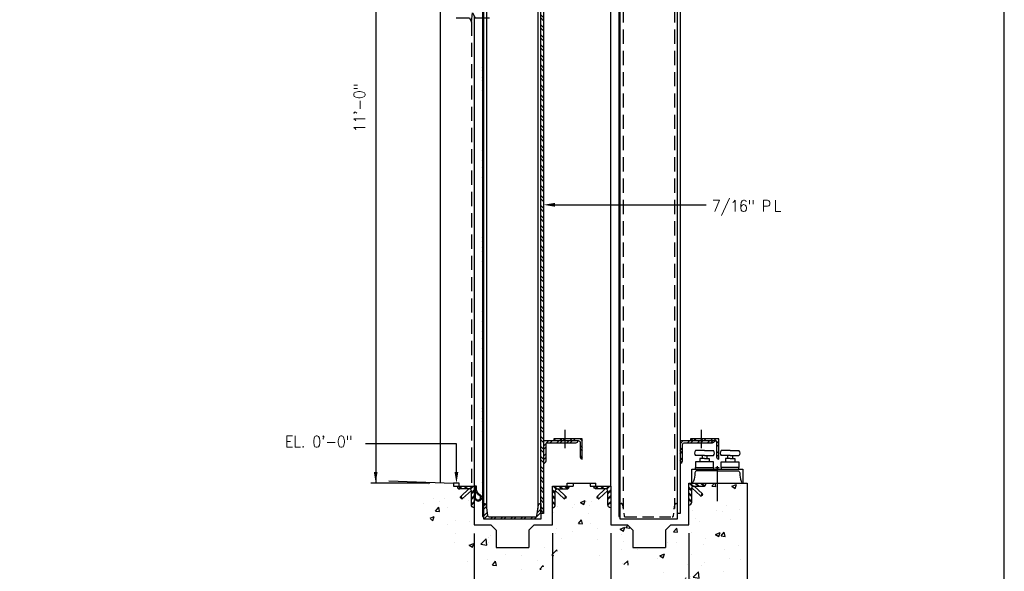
# Model space of a CAD drawing. Header units: inches. Extents: x -9715 to 32893, y -15613 to -1138.
# Tile 349 of 380: x 12671 to 12844, y -5677 to -5580. Entities that reach past the tile are written whole.
import ezdxf
from ezdxf.enums import TextEntityAlignment as Align

# ---------------------------------------------------------------- set-up
doc = ezdxf.new("R2010")
doc.units = ezdxf.units.IN
doc.header["$MEASUREMENT"] = 0
doc.linetypes.add('HIDDEN', pattern=[0.375, 0.25, -0.125])
doc.layers.get('0').update_dxf_attribs({"color": 252})
doc.layers.get('DEFPOINTS').update_dxf_attribs({"color": 11})
for name, color, linetype in [('S-ANNO-DIMS', 2, 'Continuous'), ('S-ANNO-TEXT', 2, 'Continuous'), ('S1', 2, 'Continuous'), ('S2', 7, 'Continuous'), ('S5', 1, 'Continuous'), ('S6', 1, 'Continuous'), ('S7', 2, 'Continuous')]:
    doc.layers.add(name, color=color, linetype=linetype)
doc.styles.add('125', font='romans.shx', dxfattribs={"width": 0.8, "height": 2})
doc.styles.add('DIM', font='ROMANS.shx', dxfattribs={"width": 0.8})
doc.styles.get("Standard").update_dxf_attribs({"font": 'romans.shx', "width": 0.8})
doc.dimstyles.get("Standard").update_dxf_attribs({"dimtxt": 0.18, "dimasz": 0.18, "dimexe": 0.18, "dimexo": 0.0625, "dimgap": 0.09, "dimtad": 0, "dimtih": 1, "dimtoh": 1, "dimdec": 4, "dimzin": 0, "dimdsep": 46, "dimtxsty": 'Standard', "dimcen": 0.09, "dimadec": 0, "dimazin": 0, "dimtfac": 1, "dimtdec": 4, "dimtofl": 0, "dimtmove": 0, "dimatfit": 3, "dimfxl": 1, "dimtolj": 1, "dimtzin": 0, "dimarcsym": 0})

# ---------------------------------------------------------------- blocks, each defined once
blk = doc.blocks.new('*X322')
at = {"color": 0}
for p, q in [((2175.8, 995.6), (2173.9, 997.5)), ((2179.3, 995.6), (2177.4, 997.5)), ((2185.1, 996.9), (2184.5, 997.5)), ((2189.9, 995.6), (2188, 997.5)), ((2197, 995.6), (2195.1, 997.5)), ((2203.6, 992.6), (2198.6, 997.5)), ((2186.4, 995.6), (2185.1, 996.9)), ((2203.6, 989), (2201.3, 991.3)), ((2203.6, 982), (2201.3, 984.2)), ((2203.6, 978.4), (2201.3, 980.7))]:
    blk.add_line(p, q, dxfattribs=at)
blk = doc.blocks.new('*X321')
at = {"color": 0}
for p, q in [((2037.9, 995.6), (2036, 997.5)), ((2041.1, 995.9), (2039.5, 997.5)), ((2048.5, 995.6), (2046.6, 997.5)), ((2052, 995.6), (2050.1, 997.5)), ((2059.6, 995.1), (2057.2, 997.5)), ((2030.8, 995.6), (2029.6, 996.9)), ((2041.4, 995.6), (2041.1, 995.9)), ((2059.6, 988.1), (2057.3, 990.3)), ((2059.6, 984.5), (2057.3, 986.8)), ((2059.6, 977.5), (2057.3, 979.7))]:
    blk.add_line(p, q, dxfattribs=at)
blk = doc.blocks.new('*X320')
at = {"color": 0}
for p, q in [((2162.7, 992.4), (2165.9, 995.6)), ((2162.7, 985.3), (2165.3, 988)), ((2170.7, 993.4), (2172.9, 995.6)), ((2174.2, 993.4), (2176.5, 995.6)), ((2181.3, 993.4), (2183.5, 995.6)), ((2184.8, 993.4), (2185.1, 993.6)), ((2185.1, 993.6), (2187.1, 995.6)), ((2191.9, 993.4), (2194.2, 995.6)), ((2195.4, 993.4), (2197.7, 995.6)), ((2162.7, 981.8), (2165.3, 984.4)), ((2162.7, 974.7), (2165.3, 977.4)), ((2163.1, 971.6), (2165.3, 973.8))]:
    blk.add_line(p, q, dxfattribs=at)
blk = doc.blocks.new('*X319')
at = {"color": 0}
for p, q in [((2018.7, 989.8), (2024.4, 995.6)), ((2018.7, 986.3), (2021.3, 988.9)), ((2025.7, 993.4), (2028, 995.6)), ((2032.8, 993.4), (2035.1, 995.6)), ((2036.3, 993.4), (2038.6, 995.6)), ((2043.4, 993.4), (2045.7, 995.6)), ((2046.9, 993.4), (2049.2, 995.6)), ((2018.7, 979.2), (2021.3, 981.9)), ((2018.7, 975.7), (2021.3, 978.3))]:
    blk.add_line(p, q, dxfattribs=at)
blk = doc.blocks.new('*X318')
at = {"color": 0}
for p, q in [((1955.7, 1770.8), (1954.2, 1772.3)), ((1955.7, 1767.2), (1954.2, 1768.7)), ((2018.7, 1771.4), (2015.7, 1774.4)), ((2018.7, 1767.9), (2015.7, 1770.9)), ((1955.7, 1760.2), (1954.2, 1761.7)), ((1955.7, 1756.6), (1954.2, 1758.1)), ((2018.7, 1760.8), (2015.7, 1763.8)), ((2018.7, 1757.3), (2015.7, 1760.3)), ((1955.7, 1749.6), (1954.2, 1751.1)), ((1955.7, 1746), (1954.2, 1747.5)), ((2018.7, 1750.2), (2015.7, 1753.2)), ((2018.7, 1746.7), (2015.7, 1749.7)), ((1955.7, 1739), (1954.2, 1740.5)), ((1955.7, 1735.4), (1954.2, 1736.9)), ((2018.7, 1739.6), (2015.7, 1742.6)), ((2018.7, 1736.1), (2015.7, 1739.1)), ((1955.7, 1728.3), (1954.2, 1729.8)), ((1955.7, 1724.8), (1954.2, 1726.3)), ((2018.7, 1729), (2015.7, 1732)), ((2018.7, 1725.5), (2015.7, 1728.5)), ((1955.7, 1717.7), (1954.2, 1719.2)), ((1955.7, 1714.2), (1954.2, 1715.7)), ((2018.7, 1718.4), (2015.7, 1721.4)), ((2018.7, 1714.8), (2015.7, 1717.8)), ((1955.7, 1707.1), (1954.2, 1708.6)), ((1955.7, 1703.6), (1954.2, 1705.1)), ((2018.7, 1707.8), (2015.7, 1710.8)), ((2018.7, 1704.2), (2015.7, 1707.2)), ((1955.7, 1696.5), (1954.2, 1698)), ((1955.7, 1693), (1954.2, 1694.5)), ((2018.7, 1697.2), (2015.7, 1700.2)), ((2018.7, 1693.6), (2015.7, 1696.6)), ((1955.7, 1685.9), (1954.2, 1687.4)), ((1955.7, 1682.4), (1954.2, 1683.9)), ((2018.7, 1686.6), (2015.7, 1689.6)), ((2018.7, 1683), (2015.7, 1686)), ((1955.7, 1675.3), (1954.2, 1676.8)), ((1955.7, 1671.8), (1954.2, 1673.3)), ((2018.7, 1676), (2015.7, 1679)), ((2018.7, 1672.4), (2015.7, 1675.4)), ((1955.7, 1664.7), (1954.2, 1666.2)), ((1955.7, 1661.2), (1954.2, 1662.7)), ((2018.7, 1665.3), (2015.7, 1668.3)), ((2018.7, 1661.8), (2015.7, 1664.8)), ((1955.7, 1654.1), (1954.2, 1655.6)), ((1955.7, 1650.6), (1954.2, 1652.1)), ((2018.7, 1654.7), (2015.7, 1657.7)), ((2018.7, 1651.2), (2015.7, 1654.2)), ((1955.7, 1643.5), (1954.2, 1645)), ((2018.7, 1644.1), (2015.7, 1647.1)), ((2018.7, 1640.6), (2015.7, 1643.6)), ((1955.7, 1640), (1954.2, 1641.5)), ((1955.7, 1632.9), (1954.2, 1634.4)), ((2018.7, 1633.5), (2015.7, 1636.5)), ((2018.7, 1630), (2015.7, 1633)), ((1955.7, 1629.4), (1954.2, 1630.9)), ((1955.7, 1622.3), (1954.2, 1623.8)), ((2018.7, 1622.9), (2015.7, 1625.9)), ((2018.7, 1619.4), (2015.7, 1622.4)), ((1955.7, 1618.7), (1954.2, 1620.2)), ((1955.7, 1611.7), (1954.2, 1613.2)), ((2018.7, 1612.3), (2015.7, 1615.3)), ((2018.7, 1608.8), (2015.7, 1611.8)), ((1955.7, 1608.1), (1954.2, 1609.6)), ((1955.7, 1601.1), (1954.2, 1602.6)), ((2018.7, 1601.7), (2015.7, 1604.7)), ((2018.7, 1598.2), (2015.7, 1601.2)), ((1955.7, 1597.5), (1954.2, 1599)), ((1955.7, 1590.5), (1954.2, 1592)), ((2018.7, 1591.1), (2015.7, 1594.1)), ((2018.7, 1587.6), (2015.7, 1590.6)), ((1955.7, 1586.9), (1954.2, 1588.4)), ((1955.7, 1579.9), (1954.2, 1581.4)), ((2018.7, 1580.5), (2015.7, 1583.5)), ((2018.7, 1577), (2015.7, 1580)), ((1955.7, 1576.3), (1954.2, 1577.8)), ((1955.7, 1569.2), (1954.2, 1570.7)), ((2018.7, 1569.9), (2015.7, 1572.9)), ((2018.7, 1566.4), (2015.7, 1569.4)), ((1955.7, 1565.7), (1954.2, 1567.2)), ((1955.7, 1558.6), (1954.2, 1560.1)), ((2018.7, 1559.3), (2015.7, 1562.3)), ((2018.7, 1555.7), (2015.7, 1558.7)), ((1955.7, 1555.1), (1954.2, 1556.6)), ((1955.7, 1548), (1954.2, 1549.5)), ((2018.7, 1548.7), (2015.7, 1551.7)), ((2018.7, 1545.1), (2015.7, 1548.1)), ((1955.7, 1544.5), (1954.2, 1546)), ((1955.7, 1537.4), (1954.2, 1538.9)), ((2018.7, 1538.1), (2015.7, 1541.1)), ((1955.7, 1533.9), (1954.2, 1535.4)), ((1955.7, 1526.8), (1954.2, 1528.3)), ((2018.7, 1534.5), (2015.7, 1537.5)), ((2018.7, 1527.5), (2015.7, 1530.5)), ((1955.7, 1523.3), (1954.2, 1524.8)), ((1955.7, 1516.2), (1954.2, 1517.7)), ((2018.7, 1523.9), (2015.7, 1526.9)), ((2018.7, 1516.9), (2015.7, 1519.9)), ((1955.7, 1512.7), (1954.2, 1514.2)), ((1955.7, 1505.6), (1954.2, 1507.1)), ((2018.7, 1513.3), (2015.7, 1516.3)), ((2018.7, 1506.2), (2015.7, 1509.2)), ((1955.7, 1502.1), (1954.2, 1503.6)), ((1955.7, 1495), (1954.2, 1496.5)), ((2018.7, 1502.7), (2015.7, 1505.7)), ((2018.7, 1495.6), (2015.7, 1498.6)), ((1955.7, 1491.5), (1954.2, 1493)), ((1955.7, 1484.4), (1954.2, 1485.9)), ((2018.7, 1492.1), (2015.7, 1495.1)), ((2018.7, 1485), (2015.7, 1488)), ((1955.7, 1480.9), (1954.2, 1482.4)), ((2018.7, 1481.5), (2015.7, 1484.5)), ((2018.7, 1474.4), (2015.7, 1477.4)), ((1955.7, 1473.8), (1954.2, 1475.3)), ((1955.7, 1470.3), (1954.2, 1471.8)), ((2018.7, 1470.9), (2015.7, 1473.9)), ((2018.7, 1463.8), (2015.7, 1466.8)), ((1955.7, 1463.2), (1954.2, 1464.7)), ((1955.7, 1459.6), (1954.2, 1461.1)), ((2018.7, 1460.3), (2015.7, 1463.3)), ((2018.7, 1453.2), (2015.7, 1456.2)), ((1955.7, 1452.6), (1954.2, 1454.1)), ((1955.7, 1449), (1954.2, 1450.5)), ((2018.7, 1449.7), (2015.7, 1452.7)), ((2018.7, 1442.6), (2015.7, 1445.6)), ((1955.7, 1442), (1954.2, 1443.5)), ((1955.7, 1438.4), (1954.2, 1439.9)), ((2018.7, 1439.1), (2015.7, 1442.1)), ((2018.7, 1432), (2015.7, 1435)), ((1955.7, 1431.4), (1954.2, 1432.9)), ((1955.7, 1427.8), (1954.2, 1429.3)), ((2018.7, 1428.5), (2015.7, 1431.5)), ((2018.7, 1421.4), (2015.7, 1424.4)), ((1955.7, 1420.8), (1954.2, 1422.3)), ((1955.7, 1417.2), (1954.2, 1418.7)), ((2018.7, 1417.9), (2015.7, 1420.9)), ((2018.7, 1410.8), (2015.7, 1413.8)), ((1955.7, 1410.2), (1954.2, 1411.7)), ((1955.7, 1406.6), (1954.2, 1408.1)), ((2018.7, 1407.3), (2015.7, 1410.3)), ((2018.7, 1400.2), (2015.7, 1403.2)), ((1955.7, 1399.5), (1954.2, 1401)), ((1955.7, 1396), (1954.2, 1397.5)), ((2018.7, 1396.6), (2015.7, 1399.6)), ((2018.7, 1389.6), (2015.7, 1392.6)), ((1955.7, 1388.9), (1954.2, 1390.4)), ((1955.7, 1385.4), (1954.2, 1386.9)), ((2018.7, 1386), (2015.7, 1389)), ((2018.7, 1379), (2015.7, 1382)), ((1955.7, 1378.3), (1954.2, 1379.8)), ((1955.7, 1374.8), (1954.2, 1376.3)), ((2018.7, 1375.4), (2015.7, 1378.4)), ((1955.7, 1367.7), (1954.2, 1369.2)), ((1955.7, 1364.2), (1954.2, 1365.7)), ((2018.7, 1368.4), (2015.7, 1371.4)), ((2018.7, 1364.8), (2015.7, 1367.8)), ((1955.7, 1357.1), (1954.2, 1358.6)), ((1955.7, 1353.6), (1954.2, 1355.1)), ((2018.7, 1357.8), (2015.7, 1360.8)), ((2018.7, 1354.2), (2015.7, 1357.2)), ((1955.7, 1346.5), (1954.2, 1348)), ((1955.7, 1343), (1954.2, 1344.5)), ((2018.7, 1347.2), (2015.7, 1350.2)), ((2018.7, 1343.6), (2015.7, 1346.6)), ((1955.7, 1335.9), (1954.2, 1337.4)), ((1955.7, 1332.4), (1954.2, 1333.9)), ((2018.7, 1336.5), (2015.7, 1339.5)), ((2018.7, 1333), (2015.7, 1336)), ((1955.7, 1325.3), (1954.2, 1326.8)), ((1955.7, 1321.8), (1954.2, 1323.3)), ((2018.7, 1325.9), (2015.7, 1328.9)), ((2018.7, 1322.4), (2015.7, 1325.4)), ((1955.7, 1314.7), (1954.2, 1316.2)), ((1955.7, 1311.2), (1954.2, 1312.7)), ((2018.7, 1315.3), (2015.7, 1318.3)), ((2018.7, 1311.8), (2015.7, 1314.8)), ((1955.7, 1304.1), (1954.2, 1305.6)), ((1955.7, 1300.5), (1954.2, 1302)), ((2018.7, 1304.7), (2015.7, 1307.7)), ((2018.7, 1301.2), (2015.7, 1304.2)), ((1955.7, 1293.5), (1954.2, 1295)), ((1955.7, 1289.9), (1954.2, 1291.4)), ((2018.7, 1294.1), (2015.7, 1297.1)), ((2018.7, 1290.6), (2015.7, 1293.6)), ((1955.7, 1282.9), (1954.2, 1284.4)), ((1955.7, 1279.3), (1954.2, 1280.8)), ((2018.7, 1283.5), (2015.7, 1286.5)), ((2018.7, 1280), (2015.7, 1283)), ((1955.7, 1272.3), (1954.2, 1273.8)), ((1955.7, 1268.7), (1954.2, 1270.2)), ((2018.7, 1272.9), (2015.7, 1275.9)), ((2018.7, 1269.4), (2015.7, 1272.4)), ((1955.7, 1261.7), (1954.2, 1263.2)), ((1955.7, 1258.1), (1954.2, 1259.6)), ((2018.7, 1262.3), (2015.7, 1265.3)), ((2018.7, 1258.8), (2015.7, 1261.8)), ((1955.7, 1251.1), (1954.2, 1252.6)), ((1955.7, 1247.5), (1954.2, 1249)), ((2018.7, 1251.7), (2015.7, 1254.7)), ((2018.7, 1248.2), (2015.7, 1251.2)), ((1955.7, 1240.4), (1954.2, 1241.9)), ((1955.7, 1236.9), (1954.2, 1238.4)), ((2018.7, 1241.1), (2015.7, 1244.1)), ((2018.7, 1237.5), (2015.7, 1240.5)), ((1955.7, 1229.8), (1954.2, 1231.3)), ((1955.7, 1226.3), (1954.2, 1227.8)), ((2018.7, 1230.5), (2015.7, 1233.5)), ((2018.7, 1226.9), (2015.7, 1229.9)), ((1955.7, 1219.2), (1954.2, 1220.7)), ((1955.7, 1215.7), (1954.2, 1217.2)), ((2018.7, 1219.9), (2015.7, 1222.9)), ((2018.7, 1216.3), (2015.7, 1219.3)), ((1955.7, 1208.6), (1954.2, 1210.1)), ((1955.7, 1205.1), (1954.2, 1206.6)), ((2018.7, 1209.3), (2015.7, 1212.3)), ((2018.7, 1205.7), (2015.7, 1208.7)), ((1955.7, 1198), (1954.2, 1199.5)), ((1955.7, 1194.5), (1954.2, 1196)), ((2018.7, 1198.7), (2015.7, 1201.7)), ((2018.7, 1195.1), (2015.7, 1198.1)), ((1955.7, 1187.4), (1954.2, 1188.9)), ((1955.7, 1183.9), (1954.2, 1185.4)), ((2018.7, 1188.1), (2015.7, 1191.1)), ((2018.7, 1184.5), (2015.7, 1187.5)), ((1955.7, 1176.8), (1954.2, 1178.3)), ((1955.7, 1173.3), (1954.2, 1174.8)), ((2018.7, 1177.4), (2015.7, 1180.4)), ((2018.7, 1173.9), (2015.7, 1176.9)), ((1955.7, 1166.2), (1954.2, 1167.7)), ((1955.7, 1162.7), (1954.2, 1164.2)), ((2018.7, 1166.8), (2015.7, 1169.8)), ((2018.7, 1163.3), (2015.7, 1166.3)), ((1955.7, 1155.6), (1954.2, 1157.1)), ((1955.7, 1152.1), (1954.2, 1153.6)), ((2018.7, 1156.2), (2015.7, 1159.2)), ((2018.7, 1152.7), (2015.7, 1155.7)), ((1955.7, 1145), (1954.2, 1146.5)), ((1955.7, 1141.4), (1954.2, 1142.9)), ((2018.7, 1145.6), (2015.7, 1148.6)), ((2018.7, 1142.1), (2015.7, 1145.1)), ((1955.7, 1134.4), (1954.2, 1135.9)), ((2018.7, 1135), (2015.7, 1138)), ((2018.7, 1131.5), (2015.7, 1134.5)), ((1955.7, 1130.8), (1954.2, 1132.3)), ((1955.7, 1123.8), (1954.2, 1125.3)), ((2018.7, 1124.4), (2015.7, 1127.4)), ((2018.7, 1120.9), (2015.7, 1123.9)), ((1955.7, 1120.2), (1954.2, 1121.7)), ((1955.7, 1113.2), (1954.2, 1114.7)), ((2018.7, 1113.8), (2015.7, 1116.8)), ((2018.7, 1110.3), (2015.7, 1113.3)), ((1955.7, 1109.6), (1954.2, 1111.1)), ((1955.7, 1102.6), (1954.2, 1104.1)), ((2018.7, 1103.2), (2015.7, 1106.2)), ((2018.7, 1099.7), (2015.7, 1102.7)), ((1955.7, 1099), (1954.2, 1100.5)), ((1955.7, 1092), (1954.2, 1093.5)), ((2018.7, 1092.6), (2015.7, 1095.6)), ((2018.7, 1089.1), (2015.7, 1092.1)), ((1955.7, 1088.4), (1954.2, 1089.9)), ((1955.7, 1081.3), (1954.2, 1082.8)), ((2018.7, 1082), (2015.7, 1085)), ((2018.7, 1078.4), (2015.7, 1081.4)), ((1955.7, 1077.8), (1954.2, 1079.3)), ((1955.7, 1070.7), (1954.2, 1072.2)), ((2018.7, 1071.4), (2015.7, 1074.4)), ((2018.7, 1067.8), (2015.7, 1070.8)), ((1955.7, 1067.2), (1954.2, 1068.7)), ((1955.7, 1060.1), (1954.2, 1061.6)), ((2018.7, 1060.8), (2015.7, 1063.8)), ((2018.7, 1057.2), (2015.7, 1060.2)), ((1955.7, 1056.6), (1954.2, 1058.1)), ((1955.7, 1049.5), (1954.2, 1051)), ((2018.7, 1050.2), (2015.7, 1053.2)), ((2018.7, 1046.6), (2015.7, 1049.6)), ((1955.7, 1046), (1954.2, 1047.5)), ((1955.7, 1038.9), (1954.2, 1040.4)), ((2018.7, 1039.6), (2015.7, 1042.6)), ((2018.7, 1036), (2015.7, 1039)), ((1955.7, 1035.4), (1954.2, 1036.9)), ((1955.7, 1028.3), (1954.2, 1029.8)), ((2018.7, 1029), (2015.7, 1032)), ((1955.7, 1024.8), (1954.2, 1026.3)), ((1955.7, 1017.7), (1954.2, 1019.2)), ((2018.7, 1025.4), (2015.7, 1028.4)), ((2018.7, 1018.3), (2015.7, 1021.3)), ((1955.7, 1014.2), (1954.2, 1015.7)), ((1955.7, 1007.1), (1954.2, 1008.6)), ((2018.7, 1014.8), (2015.7, 1017.8)), ((2018.7, 1007.7), (2015.7, 1010.7)), ((1955.7, 1003.6), (1954.2, 1005.1)), ((1955.7, 996.5), (1954.2, 998)), ((2018.7, 1004.2), (2015.7, 1007.2)), ((2018.7, 997.1), (2015.7, 1000.1)), ((1955.7, 993), (1954.2, 994.5)), ((1955.7, 985.9), (1954.2, 987.4)), ((2018.7, 993.6), (2015.7, 996.6)), ((2018.7, 986.5), (2015.7, 989.5)), ((1955.7, 982.4), (1954.2, 983.9)), ((1955.7, 975.3), (1954.2, 976.8)), ((2018.7, 983), (2015.7, 986)), ((2018.7, 975.9), (2015.7, 978.9)), ((1955.7, 971.7), (1954.2, 973.2)), ((2018.7, 972.4), (2015.7, 975.4)), ((2018.7, 965.3), (2015.7, 968.3)), ((1955.7, 964.7), (1954.2, 966.2)), ((1955.7, 961.1), (1954.2, 962.6)), ((2018.7, 961.8), (2015.7, 964.8)), ((2018.7, 954.7), (2015.7, 957.7)), ((1955.7, 954.1), (1954.2, 955.6)), ((1955.7, 950.5), (1954.2, 952)), ((2018.7, 951.2), (2015.7, 954.2)), ((2018.7, 944.1), (2015.7, 947.1)), ((1955.7, 943.5), (1954.2, 945)), ((1955.7, 939.9), (1954.2, 941.4)), ((2018.7, 940.6), (2015.7, 943.6)), ((2018.7, 933.5), (2015.7, 936.5)), ((1955.7, 932.9), (1954.2, 934.4)), ((1955.7, 929.3), (1954.2, 930.8)), ((2018.7, 930), (2015.7, 933)), ((2018.7, 922.9), (2015.7, 925.9)), ((1955.7, 922.2), (1954.2, 923.7)), ((1955.7, 918.7), (1954.2, 920.2)), ((2018.7, 919.4), (2015.7, 922.4))]:
    blk.add_line(p, q, dxfattribs=at)
blk = doc.blocks.new('*X317')
at = {"color": 0}
for p, q in [((1955.7, 926.8), (1957.6, 928.8)), ((1955.7, 923.3), (1958.4, 926)), ((2013.3, 927.8), (2014.6, 929.2)), ((1955.7, 916.2), (1959.2, 919.7)), ((1955.7, 912.7), (1959.6, 916.6)), ((1962.8, 912.7), (1965, 915)), ((1966.3, 912.7), (1968.6, 915)), ((1973.4, 912.7), (1975.6, 915)), ((1976.9, 912.7), (1979.2, 915)), ((1984, 912.7), (1986.3, 915)), ((1987.5, 912.7), (1989.8, 915)), ((1994.6, 912.7), (1996.9, 915)), ((1998.1, 912.7), (2000.4, 915)), ((2005.2, 912.7), (2007.5, 915)), ((2008.7, 912.7), (2015.7, 919.7)), ((2012.2, 919.7), (2015.7, 923.2))]:
    blk.add_line(p, q, dxfattribs=at)
blk = doc.blocks.new('*X316')
at = {"color": 0}
for p, q in [((2199.8, 894.9), (2199.8, 894.9)), ((2200.2, 896.6), (2205.1, 898.5)), ((2200.2, 896.6), (2203.7, 894.3)), ((2203.7, 894.3), (2205.1, 898.5)), ((2206, 894.9), (2209.4, 898.9)), ((2206, 894.9), (2210.2, 894.5)), ((2206.8, 895), (2206.8, 895)), ((2210.2, 894.5), (2209.4, 898.9)), ((2233.3, 898.5), (2233.3, 898.5)), ((2187.3, 886), (2187.3, 886)), ((2224.7, 884.4), (2224.7, 884.4)), ((2174.4, 875.7), (2174.4, 875.7)), ((2209.7, 880.2), (2209.7, 880.2)), ((2170.9, 865), (2170.9, 865)), ((2185.8, 863.4), (2185.8, 863.4)), ((2188.4, 867.4), (2188.4, 867.4)), ((2214.9, 870.8), (2214.9, 870.8)), ((2226.6, 870.4), (2226.6, 870.4)), ((2144.9, 856.4), (2144.9, 856.4)), ((2173.5, 852.4), (2173.5, 852.4)), ((2176.7, 851.4), (2182.2, 857.1)), ((2182.9, 850.5), (2182.2, 857.1)), ((2208.9, 856.9), (2208.9, 856.9)), ((2168.3, 850), (2168.9, 850.6)), ((2169.1, 849.8), (2168.9, 850.6)), ((2173.7, 850.2), (2173.7, 850.2)), ((2176.7, 851.4), (2182.9, 850.5)), ((2184.3, 846.3), (2188.1, 847.7)), ((2187.4, 845.6), (2188.1, 847.7)), ((2211, 848.6), (2211, 848.6)), ((2215.7, 842.2), (2219.1, 846.2)), ((2215.7, 842.2), (2219.9, 841.9)), ((2219.9, 841.9), (2219.1, 846.2)), ((2225.8, 839.2), (2225.8, 839.2))]:
    blk.add_line(p, q, dxfattribs=at)
blk = doc.blocks.new('*X315')
at = {"color": 0}
for p, q in [((1897.5, 949.8), (1897.5, 949.8)), ((1891.6, 929), (1891.6, 929)), ((1902.3, 934.2), (1902.3, 934.2)), ((1904.8, 921.2), (1908.2, 925.3)), ((1909, 920.9), (1908.2, 925.3)), ((1909.1, 931.3), (1909.1, 931.3)), ((1914.3, 934.5), (1914.3, 934.5)), ((1917, 924.8), (1917, 924.8)), ((1935.6, 934.8), (1935.6, 934.8)), ((1939.6, 932.6), (1939.6, 932.6)), ((2033.3, 926.1), (2033.3, 926.1)), ((2051.7, 927.9), (2051.7, 927.9)), ((2057.8, 930.4), (2062.7, 932.3)), ((2057.8, 930.4), (2061.3, 928.1)), ((2061.3, 928.1), (2062.7, 932.3)), ((2063.5, 931), (2063.5, 931)), ((2067.2, 926.9), (2067.2, 926.9)), ((2069.3, 931), (2069.3, 931)), ((1898.9, 913.6), (1903.3, 915.3)), ((1901.9, 911.1), (1903.3, 915.3)), ((1904.8, 921.2), (1909, 920.9)), ((2029.1, 920), (2029.1, 920)), ((2049.6, 924.6), (2049.6, 924.6)), ((2066.5, 918.5), (2066.5, 918.5)), ((1899.3, 912.8), (1901.9, 911.1)), ((1917.2, 907.2), (1917.2, 907.2)), ((1925.7, 911.4), (1925.7, 911.4)), ((1941, 910), (1941, 910)), ((2055.4, 908.1), (2058.8, 912.1)), ((2055.4, 908.1), (2059.6, 907.7)), ((2059.6, 907.7), (2058.8, 912.1)), ((2068.4, 907.7), (2068.4, 907.7)), ((1925.7, 897), (1925.7, 897)), ((2031.2, 897), (2031.2, 897)), ((2032.5, 902.7), (2032.5, 902.7)), ((2048.8, 899.3), (2048.8, 899.3)), ((2075.3, 902.8), (2075.3, 902.8)), ((1924.8, 888.1), (1924.8, 888.1)), ((1940.2, 885.3), (1945.1, 887.1)), ((1940.2, 885.3), (1943.7, 882.9)), ((1943, 885.4), (1943, 885.4)), ((1943.7, 882.9), (1945.1, 887.1)), ((2037.8, 892.3), (2037.8, 892.3)), ((2075.2, 890.7), (2075.2, 890.7)), ((2028.2, 875.6), (2032.7, 880.3)), ((2028.2, 874.5), (2029.1, 874.3)), ((2031.6, 879.4), (2031.6, 879.4)), ((2032.9, 878.7), (2032.7, 880.3)), ((2077.4, 873.8), (2077.4, 873.8)), ((1938.1, 868.2), (1938.1, 868.2))]:
    blk.add_line(p, q, dxfattribs=at)
blk = doc.blocks.new('*X314')
at = {"color": 0}
for p, q in [((2176.9, 945.6), (2176.9, 945.6)), ((2196.3, 947.5), (2198.9, 950.6)), ((2196.3, 947.5), (2200.5, 947.2)), ((2200.5, 947.2), (2199.9, 950.6)), ((2212.3, 950.1), (2212.3, 950.1)), ((2217.2, 947.4), (2222.1, 949.3)), ((2217.2, 947.4), (2220.7, 945)), ((2220.7, 945), (2222.1, 949.3)), ((2226.1, 947.9), (2226.1, 947.9)), ((2181.9, 942.1), (2181.9, 942.1)), ((2211.4, 926.8), (2211.4, 926.8)), ((2176.1, 922.3), (2176.1, 922.3)), ((2201.2, 921.6), (2201.2, 921.6)), ((2207.7, 920.3), (2207.7, 920.3)), ((2225.2, 922.6), (2225.2, 922.6)), ((2099.6, 902.2), (2104.5, 904.1)), ((2103.1, 899.9), (2104.5, 904.1)), ((2105.6, 903.7), (2107.7, 906.1)), ((2109.8, 903.3), (2109.6, 904.2)), ((2178.6, 913.7), (2178.6, 913.7)), ((2183.1, 910.2), (2183.1, 910.2)), ((2216, 912.2), (2216, 912.2)), ((1963.1, 895.4), (1963.1, 895.4)), ((2099.6, 902.2), (2103.1, 899.9)), ((2101.4, 896.2), (2101.4, 896.2)), ((2105.6, 903.7), (2109.8, 903.3)), ((2155.8, 899.3), (2159.2, 903.3)), ((2155.8, 899.3), (2160, 898.9)), ((2160, 898.9), (2159.2, 903.3)), ((2175.2, 899), (2175.2, 899)), ((1952.6, 886.2), (1958, 891.9)), ((1952.6, 886.2), (1958.8, 885.2)), ((1958.8, 885.2), (1958, 891.9)), ((1960.5, 887.7), (1960.5, 887.7)), ((1960.8, 893), (1960.8, 893)), ((2102.9, 888.9), (2102.9, 888.9)), ((2112.6, 889.1), (2112.6, 889.1)), ((2149.9, 887.6), (2149.9, 887.6)), ((2159, 887.9), (2159, 887.9)), ((2187.3, 886), (2187.3, 886)), ((2189.3, 892.7), (2189.3, 892.7)), ((1979, 875.2), (1979, 875.2)), ((1995.3, 874.2), (1995.3, 874.2)), ((2019.8, 882.2), (2019.8, 882.2)), ((2027.3, 874.6), (2028, 875.3)), ((2027.3, 874.6), (2028, 874.5)), ((2101.1, 881), (2101.1, 881)), ((2118.2, 880.9), (2118.2, 880.9)), ((2141.4, 874), (2146.3, 875.9)), ((2141.4, 874), (2144.9, 871.7)), ((2144.9, 871.7), (2146.3, 875.9)), ((2174.4, 875.7), (2174.4, 875.7)), ((1959.9, 869.7), (1959.9, 869.7)), ((1964.7, 864.2), (1968.1, 868.2)), ((1964.7, 864.2), (1968.9, 863.8)), ((1968.9, 863.8), (1968.1, 868.2)), ((1968.6, 863.6), (1968.6, 863.6)), ((2012.8, 869.4), (2012.8, 869.4)), ((2014.9, 859.8), (2018.3, 863.8)), ((2018.5, 862.4), (2018.3, 863.8)), ((2102.1, 865.6), (2102.1, 865.6)), ((2103.5, 864.6), (2107.5, 868.7)), ((2108, 864.1), (2107.5, 868.7)), ((2138.4, 870.8), (2138.4, 870.8)), ((1995.7, 859.8), (1995.7, 859.8)), ((2014.9, 859.8), (2016.2, 859.7))]:
    blk.add_line(p, q, dxfattribs=at)
blk = doc.blocks.new('*D335')
at = {"layer": 'DEFPOINTS', "color": 0}
for p in [(12764.93, -5668.69), (12775.18, -5668.69), (12775.18, -5687.78)]:
    blk.add_point(p, dxfattribs=at)
at = {"layer": 'S-ANNO-DIMS', "color": 1}
for p, q in [((12764.93, -5670.19), (12764.93, -5689.28)), ((12775.18, -5670.19), (12775.18, -5689.28)), ((12766.93, -5687.78), (12773.18, -5687.78))]:
    blk.add_line(p, q, dxfattribs=at)
for points in [[(12766.93, -5687.45), (12766.93, -5688.12), (12764.93, -5687.78)], [(12773.18, -5687.45), (12773.18, -5688.12), (12775.18, -5687.78)]]:
    blk.add_solid(points, dxfattribs=at)
at = {"layer": 'S-ANNO-DIMS', "color": 2, "insert": (12770.05, -5684.28), "char_height": 2, "attachment_point": 5, "style": 'DIM'}
blk.add_mtext('\\A1;10{\\H1.000000x;\\S1#4;}"', dxfattribs=at)
blk = doc.blocks.new('*D336')
at = {"layer": 'DEFPOINTS', "color": 0}
for p in [(12751.18, -5668.75), (12764.93, -5668.75), (12751.18, -5687.78)]:
    blk.add_point(p, dxfattribs=at)
at = {"layer": 'S-ANNO-DIMS', "color": 1}
for p, q in [((12751.18, -5670.25), (12751.18, -5689.28)), ((12764.93, -5670.25), (12764.93, -5689.28)), ((12762.93, -5687.78), (12753.18, -5687.78))]:
    blk.add_line(p, q, dxfattribs=at)
for points in [[(12753.18, -5687.45), (12753.18, -5688.12), (12751.18, -5687.78)], [(12762.93, -5687.45), (12762.93, -5688.12), (12764.93, -5687.78)]]:
    blk.add_solid(points, dxfattribs=at)
at = {"layer": 'S-ANNO-DIMS', "color": 2, "insert": (12758.05, -5684.28), "char_height": 2, "attachment_point": 5, "style": 'DIM'}
blk.add_mtext('\\A1;1\'-1{\\H1.000000x;\\S3#4;}"', dxfattribs=at)
blk = doc.blocks.new('*D337')
at = {"layer": 'DEFPOINTS', "color": 0}
for p in [(12775.18, -5668.69), (12788.93, -5668.69), (12788.93, -5687.78)]:
    blk.add_point(p, dxfattribs=at)
at = {"layer": 'S-ANNO-DIMS', "color": 1}
for p, q in [((12775.18, -5670.19), (12775.18, -5689.28)), ((12788.93, -5670.19), (12788.93, -5689.28)), ((12777.18, -5687.78), (12786.93, -5687.78))]:
    blk.add_line(p, q, dxfattribs=at)
for points in [[(12777.18, -5687.45), (12777.18, -5688.12), (12775.18, -5687.78)], [(12786.93, -5687.45), (12786.93, -5688.12), (12788.93, -5687.78)]]:
    blk.add_solid(points, dxfattribs=at)
at = {"layer": 'S-ANNO-DIMS', "color": 2, "insert": (12782.05, -5684.28), "char_height": 2, "attachment_point": 5, "style": 'DIM'}
blk.add_mtext('\\A1;1\'-1{\\H1.000000x;\\S3#4;}"', dxfattribs=at)

msp = doc.modelspace()

# ---------------------------------------------------------------- linework, layer by layer
at = {"layer": 'DEFPOINTS'}
msp.add_lwpolyline([(12153.42982, -5831.71019), (12844.40346, -5831.71019), (12844.40346, -5368.30602), (12153.42982, -5368.30602)], close=True, dxfattribs=at)
at = {"layer": 'S1', "color": 2}
for p, q in [((12775.17538, -5661.87641), (12775.17538, -5477.01354)), ((12768.55038, -5661.37641), (12771.55038, -5661.37641)), ((12791.9246, -5661.37641), (12799.17538, -5661.37641)), ((12799.17538, -5661.37641), (12799.17538, -5681.40872)), ((12751.17538, -5665.68891), (12751.17538, -5668.68891)), ((12764.92538, -5668.68891), (12764.92538, -5665.68891)), ((12775.17538, -5665.68891), (12775.17538, -5668.68891)), ((12788.92538, -5668.68891), (12788.92538, -5665.21677)), ((12751.17538, -5668.68891), (12754.11288, -5668.68891)), ((12754.11288, -5668.68891), (12755.05038, -5669.62641)), ((12760.80038, -5669.62641), (12761.73788, -5668.68891)), ((12761.73788, -5668.68891), (12764.92538, -5668.68891)), ((12775.17538, -5668.68891), (12778.11288, -5668.68891)), ((12778.11288, -5668.68891), (12779.05038, -5669.62641)), ((12784.80038, -5669.62641), (12785.73788, -5668.68891)), ((12785.73788, -5668.68891), (12788.92538, -5668.68891))]:
    msp.add_line(p, q, dxfattribs=at)
at = {"layer": 'S1'}
msp.add_line((12736.1433, -5660.97336), (12747.55038, -5661.37641), dxfattribs=at)
at = {"layer": 'S1', "color": 2, "linetype": 'HIDDEN', "ltscale": 8}
for points in [[(12776.87342, -5664.94991), (12777.0293, -5664.94991, -0.376222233), (12777.27714, -5665.16714), (12777.37811, -5665.93094, 0.376222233)], [(12786.36874, -5665.93094), (12786.46971, -5665.16714, -0.376222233), (12786.71755, -5664.94991), (12786.87342, -5664.94991)], [(12777.47153, -5666.63769), (12777.53221, -5667.09667, 0.376222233), (12777.78005, -5667.31391), (12785.9668, -5667.31391, 0.376222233), (12786.21464, -5667.09667), (12786.27531, -5666.63769, -0.376222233)]]:
    msp.add_lwpolyline(points, format="xyb", dxfattribs=at)
at = {"layer": 'S1', "color": 2}
for points in [[(12755.05038, -5669.62641), (12755.05038, -5672.68891)], [(12760.80038, -5669.62641), (12760.80038, -5672.68891)], [(12779.05038, -5669.62641), (12779.05038, -5672.68891)], [(12784.80038, -5669.62641), (12784.80038, -5672.68891)], [(12755.05038, -5672.68891), (12760.80038, -5672.68891)], [(12779.05038, -5672.68891), (12784.80038, -5672.68891)]]:
    msp.add_lwpolyline(points, dxfattribs=at)
at = {"layer": 'S2', "color": 2}
for p, q in [((12753.36442, -5525.23789), (12753.36442, -5665.82742)), ((12762.38242, -5525.23789), (12762.38242, -5665.82742))]:
    msp.add_line(p, q, dxfattribs=at)
at = {"layer": 'S2', "color": 2, "linetype": 'HIDDEN', "ltscale": 10}
for p, q in [((12777.36442, -5525.23789), (12777.36442, -5665.82742)), ((12786.38242, -5525.23789), (12786.38242, -5665.82742)), ((12750.67538, -5580.07572), (12750.67538, -5661.87641))]:
    msp.add_line(p, q, dxfattribs=at)
at = {"layer": 'S2', "color": 3}
for p, q in [((12745.17538, -5529.17748), (12745.17538, -5661.37641)), ((12791.23788, -5656.50141), (12791.23788, -5657.00141)), ((12792.11288, -5656.50141), (12792.11288, -5657.00141)), ((12795.73788, -5656.50141), (12795.73788, -5657.00141)), ((12796.61288, -5656.50141), (12796.61288, -5657.00141)), ((12793.58403, -5658.61189), (12794.26176, -5658.61189)), ((12764.92538, -5665.68891), (12764.92538, -5661.87641)), ((12764.92538, -5661.87641), (12768.55038, -5661.87641)), ((12767.55038, -5661.87641), (12767.55038, -5661.37641)), ((12767.55038, -5661.37641), (12768.55038, -5661.37641)), ((12768.55038, -5661.37641), (12768.55038, -5661.87641)), ((12771.55038, -5661.37641), (12772.55038, -5661.37641)), ((12771.55038, -5661.37641), (12771.55038, -5661.87641)), ((12771.55038, -5661.87641), (12775.17538, -5661.87641)), ((12772.55038, -5661.87641), (12772.55038, -5661.37641)), ((12775.17538, -5661.87641), (12775.17538, -5665.68891)), ((12788.92538, -5665.21677), (12788.92538, -5661.37641)), ((12788.92538, -5661.37641), (12791.9246, -5661.37641)), ((12766.07788, -5662.40891), (12766.07788, -5662.40891))]:
    msp.add_line(p, q, dxfattribs=at)
at = {"layer": 'S2', "color": 3, "linetype": 'Continuous'}
for p, q in [((12751.17538, -5579.11964), (12751.17538, -5661.87641)), ((12751.17538, -5661.87641), (12751.17538, -5665.68891))]:
    msp.add_line(p, q, dxfattribs=at)
at = {"layer": 'S2', "color": 1}
for p, q in [((12767.11288, -5651.97409), (12767.11288, -5655.19845)), ((12791.11288, -5651.97409), (12791.11288, -5655.19845))]:
    msp.add_line(p, q, dxfattribs=at)
at = {"layer": 'S2', "color": 4}
msp.add_line((12793.92538, -5658.34909), (12793.92538, -5664.54478), dxfattribs=at)
at = {"layer": 'S2'}
msp.add_line((12790.07788, -5661.93677), (12790.07788, -5661.93677), dxfattribs=at)
at = {"layer": 'S2', "color": 3}
for points in [[(12752.62342, -5523.62641), (12752.62342, -5667.22142), (12752.87342, -5667.22142), (12752.87342, -5523.62641)], [(12763.37342, -5523.68891), (12763.37342, -5666.72142), (12762.87342, -5666.72142), (12762.87342, -5523.68891)]]:
    msp.add_lwpolyline(points, close=True, dxfattribs=at)
for points in [[(12776.87342, -5523.62641), (12776.62342, -5523.62641), (12776.62342, -5667.22142), (12776.87342, -5667.22142)], [(12786.87342, -5523.68891), (12786.87342, -5667.68891), (12776.87342, -5667.68891), (12776.87342, -5524.12641)], [(12786.87342, -5523.68891), (12787.37342, -5523.68891), (12787.37342, -5666.72142), (12786.87342, -5666.72142)], [(12791.67538, -5655.62641), (12790.11288, -5655.62641)], [(12791.67538, -5656.50141), (12790.11288, -5656.50141)], [(12791.67538, -5657.00141), (12790.86288, -5657.00141), (12790.86288, -5657.62641)], [(12791.67538, -5655.62641), (12793.23788, -5655.62641)], [(12791.67538, -5656.50141), (12793.23788, -5656.50141)], [(12791.67538, -5657.00141), (12792.48788, -5657.00141), (12792.48788, -5657.62641)], [(12796.17538, -5655.62641), (12794.61288, -5655.62641)], [(12796.17538, -5656.50141), (12794.61288, -5656.50141)], [(12796.17538, -5657.00141), (12795.36288, -5657.00141), (12795.36288, -5657.62641)], [(12796.17538, -5655.62641), (12797.73788, -5655.62641)], [(12796.17538, -5656.50141), (12797.73788, -5656.50141)], [(12796.17538, -5657.00141), (12796.98788, -5657.00141), (12796.98788, -5657.62641)], [(12789.42538, -5661.37641), (12789.42538, -5658.87641), (12798.42538, -5658.87641), (12798.42538, -5661.37641)], [(12793.23788, -5658.62641), (12793.23788, -5657.62641), (12790.11288, -5657.62641), (12790.11288, -5658.62641)], [(12790.11288, -5658.87641), (12790.11288, -5658.62641), (12793.23788, -5658.62641), (12793.23788, -5658.87641)], [(12794.61288, -5658.62641), (12794.61288, -5657.62641), (12797.73788, -5657.62641), (12797.73788, -5658.62641)], [(12797.73788, -5658.87641), (12797.73788, -5658.62641), (12794.61288, -5658.62641), (12794.61288, -5658.87641)], [(12748.55038, -5661.87641), (12748.55038, -5661.37641), (12747.55038, -5661.37641), (12747.55038, -5661.87641), (12751.17538, -5661.87641)], [(12751.5503, -5662.37093), (12751.5503, -5661.87641), (12751.36288, -5661.87641)]]:
    msp.add_lwpolyline(points, dxfattribs=at)
at = {"layer": 'S2', "color": 2}
for points in [[(12748.00314, -5579.42703), (12750.35104, -5579.42703), (12750.72604, -5580.17703), (12750.85104, -5578.55203), (12751.35104, -5579.42703), (12753.88498, -5579.42703)], [(12750.22226, -5662.37641), (12748.80038, -5663.68891)], [(12765.87851, -5662.37641), (12767.30038, -5663.68891)], [(12774.22226, -5662.37641), (12772.80038, -5663.68891)], [(12789.42894, -5662.16974), (12790.96124, -5663.58417)], [(12789.87851, -5661.90427), (12791.30038, -5663.21677)], [(12750.67182, -5662.64188), (12749.13952, -5664.05631)], [(12765.42894, -5662.64188), (12766.96124, -5664.05631)], [(12774.67182, -5662.64188), (12773.13952, -5664.05631)]]:
    msp.add_lwpolyline(points, dxfattribs=at)
at = {"layer": 'S2', "color": 3}
for points in [[(12763.37342, -5653.87641), (12769.43592, -5653.87641, -0.414213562), (12769.81092, -5654.25141), (12769.81092, -5656.75141, 0.414213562), (12770.18592, -5657.12641), (12770.18592, -5653.56391), (12765.18592, -5653.56391), (12765.18592, -5653.87641)], [(12787.37342, -5653.87641), (12793.43592, -5653.87641, -0.414213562), (12793.81092, -5654.25141), (12793.81092, -5656.75141, 0.414213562), (12794.18592, -5657.12641), (12794.18592, -5653.56391), (12789.18592, -5653.56391), (12789.18592, -5653.87641)], [(12763.37342, -5657.87641, 0.414213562), (12763.81092, -5657.43891), (12763.81092, -5654.56391, -0.414213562), (12764.12342, -5654.25141), (12769.06092, -5654.25141, 0.414213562), (12769.43592, -5653.87641, 1.516539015)], [(12787.37342, -5657.87641, 0.414213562), (12787.81092, -5657.43891), (12787.81092, -5654.56391, -0.414213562), (12788.12342, -5654.25141), (12793.06092, -5654.25141, 0.414213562), (12793.43592, -5653.87641, 1.516539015)], [(12793.92538, -5659.18891), (12790.36288, -5659.18891, 0.414213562), (12789.98788, -5659.56391, -0.086308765), (12789.73788, -5661.00141, -0.176992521), (12789.42538, -5661.37641, 18.223757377)], [(12793.92538, -5659.18891), (12797.48788, -5659.18891, -0.414213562), (12797.86288, -5659.56391, 0.086308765), (12798.11288, -5661.00141, 0.176992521), (12798.42538, -5661.37641, -18.223757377)], [(12751.17538, -5665.68891, -0.414213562), (12750.67538, -5665.18891), (12750.67538, -5662.68891, 0.414213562), (12750.36288, -5662.37641), (12748.67538, -5662.37641, -0.414213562)], [(12751.11288, -5661.87641), (12751.36288, -5661.87641), (12751.36288, -5663.81391, 0.480624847), (12751.98788, -5664.31391, 0.672698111), (12752.11288, -5663.56391, -0.078668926), (12751.67538, -5663.18891, -0.17061814), (12751.36288, -5662.37641, 1.566439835)], [(12751.17538, -5661.87641), (12751.17538, -5663.81391, 0.480624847), (12752.02904, -5664.49683, 0.672698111), (12752.21114, -5663.40422, -0.078668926), (12751.81817, -5663.06738, -0.17061814), (12751.5503, -5662.37093, -0.17061814)], [(12764.92538, -5665.68891, 0.414213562), (12765.42538, -5665.18891), (12765.42538, -5662.68891, -0.414213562), (12765.73788, -5662.37641), (12766.73788, -5662.37641, 0.414213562)], [(12766.73788, -5662.37641), (12767.42538, -5662.37641, 0.414213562), (12767.92538, -5661.87641, 1.674217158)], [(12773.36288, -5662.37641), (12772.67538, -5662.37641, -0.414213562), (12772.17538, -5661.87641, -1.674217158)], [(12775.17538, -5665.68891, -0.414213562), (12774.67538, -5665.18891), (12774.67538, -5662.68891, 0.414213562), (12774.36288, -5662.37641), (12773.36288, -5662.37641, -0.414213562)], [(12788.92538, -5665.21677, 0.414213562), (12789.42538, -5664.71677), (12789.42538, -5662.21677, -0.414213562), (12789.73788, -5661.90427), (12791.42538, -5661.90427, 0.414213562)]]:
    msp.add_lwpolyline(points, format="xyb", dxfattribs=at)
msp.add_lwpolyline([(12761.87342, -5667.31391), (12761.9668, -5667.31391, 0.376222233), (12762.21464, -5667.09667), (12762.46971, -5665.16714, -0.376222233), (12762.71755, -5664.94991), (12762.87342, -5664.94991), (12762.87342, -5667.68891), (12752.87342, -5667.68891), (12752.87342, -5664.94991), (12753.0293, -5664.94991, -0.376222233), (12753.27714, -5665.16714), (12753.53221, -5667.09667, 0.376222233), (12753.78005, -5667.31391)], format="xyb", close=True, dxfattribs=at)
for centre, radius, start, end in [((12790.52955, -5656.06391), 0.60417, 133.602819, 226.397181), ((12792.82122, -5656.06391), 0.60417, 313.602819, 46.397181), ((12795.02955, -5656.06391), 0.60417, 133.602819, 226.397181), ((12797.32122, -5656.06391), 0.60417, 313.602819, 46.397181), ((12748.67538, -5661.87641), 0.5, 180, 270), ((12791.42538, -5661.40427), 0.5, 270, 3.1948072)]:
    msp.add_arc(centre, radius, start, end, dxfattribs=at)
at = {"layer": 'S2', "color": 2}
for centre, start, end in [((12748.84549, -5663.82356), 141.6357387, 321.6357387), ((12748.84549, -5663.82356), 321.6357387, 141.6357387), ((12749.04151, -5663.97873), 141.6357387, 321.6357387), ((12767.05925, -5663.97873), 218.3642613, 38.3642613), ((12767.25527, -5663.82356), 38.3642613, 218.3642613), ((12767.25527, -5663.82356), 218.3642613, 38.3642613), ((12772.84549, -5663.82356), 141.6357387, 321.6357387), ((12772.84549, -5663.82356), 321.6357387, 141.6357387), ((12773.04151, -5663.97873), 141.6357387, 321.6357387), ((12791.05925, -5663.50659), 218.3642613, 38.3642613), ((12791.25527, -5663.35143), 38.3642613, 218.3642613), ((12791.25527, -5663.35143), 218.3642613, 38.3642613)]:
    msp.add_arc(centre, 0.125, start, end, dxfattribs=at)
at = {"layer": 'S5', "color": 1, "linetype": 'ByBlock'}
msp.add_line((12733.85238, -5531.37641), (12733.85238, -5661.37641), dxfattribs=at)
at = {"layer": 'S5', "color": 1}
msp.add_line((12743.37438, -5661.37641), (12732.9857, -5661.37641), dxfattribs=at)
at = {"layer": 'S5', "color": 1, "linetype": 'ByBlock'}
msp.add_solid([(12733.51905, -5659.37641), (12734.18571, -5659.37641), (12733.85238, -5661.37641)], dxfattribs=at)
at = {"layer": 'S6', "color": 1}
for p, q in [((12748.42823, -5662.31105), (12748.86288, -5661.87641)), ((12748.56314, -5662.36365), (12749.05038, -5661.87641)), ((12749.36288, -5662.37641), (12749.86288, -5661.87641)), ((12749.55038, -5662.37641), (12750.05038, -5661.87641)), ((12750.36288, -5662.37641), (12750.86288, -5661.87641)), ((12750.51233, -5662.41446), (12751.05038, -5661.87641)), ((12765.58843, -5662.41446), (12765.05038, -5661.87641)), ((12765.73788, -5662.37641), (12765.23788, -5661.87641)), ((12766.55038, -5662.37641), (12766.05038, -5661.87641)), ((12766.73788, -5662.37641), (12766.23788, -5661.87641)), ((12767.53762, -5662.36365), (12767.05038, -5661.87641)), ((12767.67253, -5662.31105), (12767.23788, -5661.87641)), ((12772.42823, -5662.31105), (12772.86288, -5661.87641)), ((12772.56314, -5662.36365), (12773.05038, -5661.87641)), ((12773.36288, -5662.37641), (12773.86288, -5661.87641)), ((12773.55038, -5662.37641), (12774.05038, -5661.87641)), ((12774.36288, -5662.37641), (12774.86288, -5661.87641)), ((12774.51233, -5662.41446), (12775.05038, -5661.87641)), ((12789.42538, -5662.59177), (12788.92538, -5662.09177)), ((12789.42538, -5662.77927), (12788.92538, -5662.27927)), ((12789.58843, -5661.94232), (12789.05038, -5661.40427)), ((12789.73788, -5661.90427), (12789.23788, -5661.40427)), ((12790.55038, -5661.90427), (12790.05038, -5661.40427)), ((12790.73788, -5661.90427), (12790.23788, -5661.40427)), ((12791.53762, -5661.89151), (12791.05038, -5661.40427)), ((12791.67253, -5661.83892), (12791.23788, -5661.40427)), ((12750.67538, -5663.06391), (12751.17538, -5662.56391)), ((12750.67538, -5663.25141), (12751.17538, -5662.75141)), ((12750.67538, -5664.06391), (12751.17538, -5663.56391)), ((12750.67538, -5664.25141), (12751.17538, -5663.75141)), ((12765.42538, -5663.06391), (12764.92538, -5662.56391)), ((12765.42538, -5663.25141), (12764.92538, -5662.75141)), ((12765.42538, -5664.06391), (12764.92538, -5663.56391)), ((12765.42538, -5664.25141), (12764.92538, -5663.75141)), ((12774.67538, -5663.06391), (12775.17538, -5662.56391)), ((12774.67538, -5663.25141), (12775.17538, -5662.75141)), ((12774.67538, -5664.06391), (12775.17538, -5663.56391)), ((12774.67538, -5664.25141), (12775.17538, -5663.75141)), ((12789.42538, -5663.59177), (12788.92538, -5663.09177)), ((12789.42538, -5663.77927), (12788.92538, -5663.27927)), ((12789.42538, -5664.59177), (12788.92538, -5664.09177)), ((12750.67538, -5665.06391), (12751.17538, -5664.56391)), ((12750.67538, -5665.25141), (12751.17538, -5664.75141)), ((12765.42538, -5665.06391), (12764.92538, -5664.56391)), ((12765.42538, -5665.25141), (12764.92538, -5664.75141)), ((12774.67538, -5665.06391), (12775.17538, -5664.56391)), ((12774.67538, -5665.25141), (12775.17538, -5664.75141)), ((12789.42538, -5664.77927), (12788.92538, -5664.27927))]:
    msp.add_line(p, q, dxfattribs=at)
at = {"layer": 'S7', "color": 1}
for p, q in [((12765.37342, -5612.35101), (12791.9899, -5612.35101)), ((12748.05038, -5654.41361), (12732.05887, -5654.41361)), ((12748.05038, -5659.37641), (12748.05038, -5654.41361))]:
    msp.add_line(p, q, dxfattribs=at)
for points in [[(12765.37342, -5612.68434), (12765.37342, -5612.01768), (12763.37342, -5612.35101)], [(12748.38372, -5659.37641), (12747.71705, -5659.37641), (12748.05038, -5661.37641)]]:
    msp.add_solid(points, dxfattribs=at)

# ---------------------------------------------------------------- block references
at = {"layer": 'S2', "color": 1, "xscale": 0.1666666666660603, "yscale": 0.1666666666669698, "zscale": 0.1666666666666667}
for name in ['*X318', '*X321', '*X322', '*X319', '*X320', '*X317']:
    msp.add_blockref(name, (12426.92709, -5819.81132), dxfattribs=at)
at = {"layer": 'S6', "color": 1, "xscale": 0.1666666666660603, "yscale": 0.1666666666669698, "zscale": 0.1666666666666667}
for name in ['*X315', '*X316']:
    msp.add_blockref(name, (12426.92709, -5819.81132), dxfattribs=at)
at = {"layer": 'S6', "color": 2, "xscale": 0.1666666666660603, "yscale": 0.1666666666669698, "zscale": 0.1666666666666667}
msp.add_blockref('*X314', (12426.92709, -5819.81132), dxfattribs=at)

# ---------------------------------------------------------------- texts
at = {"layer": 'S-ANNO-TEXT', "ltscale": 20, "style": '125', "width": 0.9}
msp.add_text('11\'-0"', height=2, rotation=90, dxfattribs=at).set_placement((12730.98909, -5595.28167), align=Align.MIDDLE_CENTER)
for s, p in [('7/16" P', (12792.97866, -5613.55791)), ('L', (12803.85747, -5613.55791)), ('EL. 0\'-0"', (12717.92875, -5655.05265))]:
    msp.add_text(s, height=2, dxfattribs=at).set_placement(p)

# ---------------------------------------------------------------- dimensions: what is measured, and where the dimension line sits
at = {"layer": 'S-ANNO-DIMS'}
for base, p1, p2, picture, middle in [((12751.17538, -5687.78293), (12764.92538, -5668.75141), (12751.17538, -5668.75141), '*D336', (12758.05038, -5684.28293)), ((12775.17538, -5687.78293), (12764.92538, -5668.68891), (12775.17538, -5668.68891), '*D335', (12770.05038, -5684.28293)), ((12788.92538, -5687.78293), (12775.17538, -5668.68891), (12788.92538, -5668.68891), '*D337', (12782.05038, -5684.28293))]:
    dim = msp.add_linear_dim(base=base, p1=p1, p2=p2, dimstyle='Standard', override={"dimtxt": 2, "dimasz": 2, "dimexe": 1.5, "dimexo": 1.5, "dimgap": 1.5, "dimtad": 1, "dimtih": 0, "dimtoh": 0, "dimlfac": -1, "dimzin": 3, "dimlunit": 4, "dimtxsty": 'DIM', "dimdle": 1, "dimclrd": 1, "dimclre": 1, "dimclrt": 2, "dimadec": 2, "dimtofl": 1, "dimtmove": 2, "dimfrac": 1, "dimlwd": 65535, "dimlwe": 65535}, dxfattribs=at)
    dim.commit()
    dim.dimension.update_dxf_attribs({"geometry": picture, "text_midpoint": middle})

doc.saveas('drawing.dxf')
